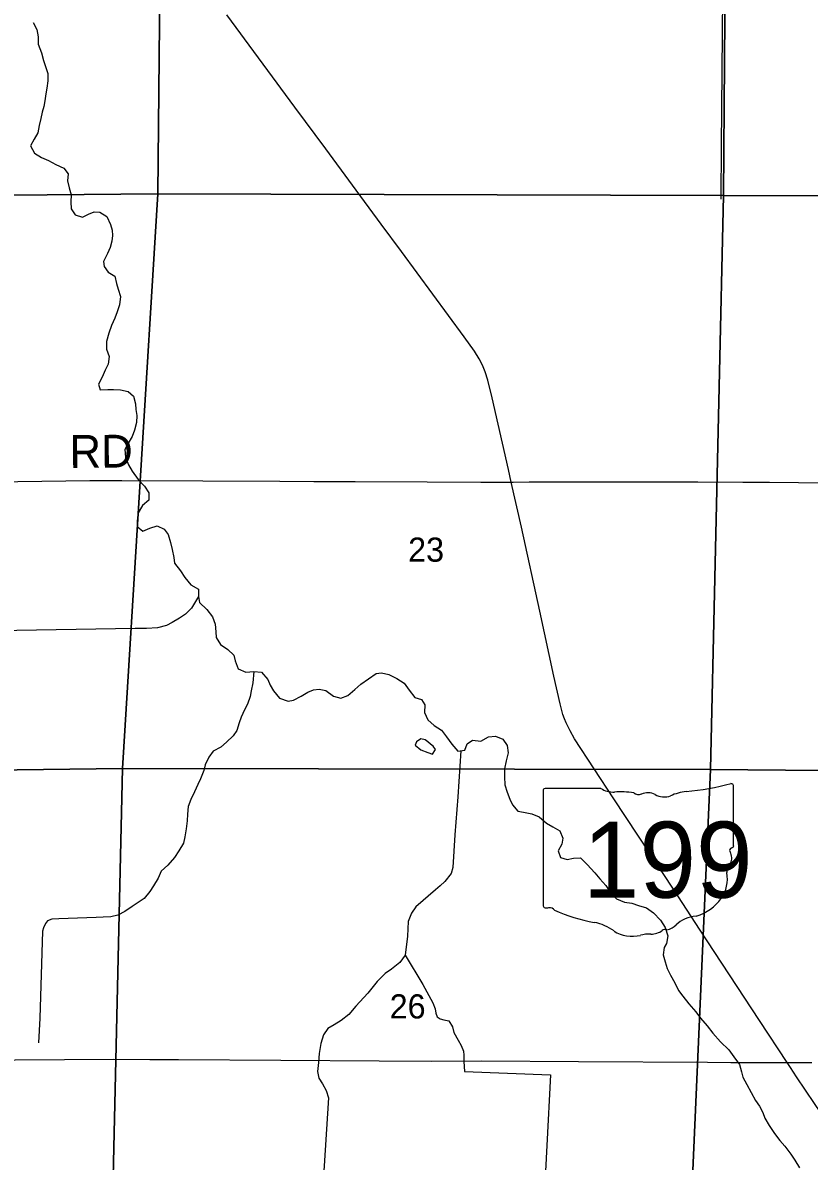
# Model space of a CAD drawing. Extents: x 1443599 to 1910620, y 1028088 to 1361369.
# Drawn here: x 1703544 to 1710740, y 1161960 to 1172379 of the extents above; entities that cross this region are included whole.
import ezdxf

# ---------------------------------------------------------------- set-up
doc = ezdxf.new("R2010")
doc.units = 0
for name, color, linetype in [('GM_X_County_Road', 7, 'Continuous'), ('GM_X_Major_River', 7, 'Continuous'), ('GM_X_Minor_Lake', 7, 'Continuous'), ('GM_X_Minor_River', 7, 'Continuous'), ('GM_X_Section', 7, 'Continuous'), ('GM_X_Section_Text', 7, 'Continuous'), ('GM_X_State_Location', 7, 'Continuous'), ('GM_X_State_Route', 7, 'Continuous'), ('GM_X_State_Shield', 7, 'Continuous'), ('GM_X_Township_Road', 7, 'Continuous'), ('GM_X_Township_Road_Text', 7, 'Continuous')]:
    doc.layers.add(name, color=color, linetype=linetype)

msp = doc.modelspace()

# ---------------------------------------------------------------- linework, layer by layer
at = {"layer": 'GM_X_County_Road'}
msp.add_lwpolyline([(1703062, 1162883), (1703475, 1162887), (1704377, 1162895), (1704706, 1162893), (1704968, 1162893), (1705904, 1162885), (1706806, 1162880), (1707282, 1162877), (1707742, 1162878), (1708628, 1162873), (1709810, 1162866), (1710023, 1162863), (1710538, 1162863)], dxfattribs=at)
at = {"layer": 'GM_X_Major_River'}
for points in [[(1703638, 1172382), (1703672, 1172317), (1703683, 1172249), (1703683, 1172183), (1703714, 1172104), (1703734, 1172035), (1703755, 1171971), (1703774, 1171914), (1703774, 1171848), (1703765, 1171782), (1703754, 1171730), (1703744, 1171664), (1703735, 1171612), (1703722, 1171560), (1703709, 1171503), (1703695, 1171439), (1703682, 1171373), (1703649, 1171313), (1703613, 1171254), (1703650, 1171185), (1703715, 1171146), (1703778, 1171118), (1703846, 1171081), (1703919, 1171047), (1703958, 1170996), (1703954, 1170934), (1703967, 1170868), (1703986, 1170805), (1703982, 1170741), (1703987, 1170677), (1704024, 1170620), (1704089, 1170600), (1704144, 1170627), (1704196, 1170650), (1704248, 1170645), (1704313, 1170605), (1704346, 1170534), (1704361, 1170482), (1704366, 1170432), (1704360, 1170380), (1704343, 1170322), (1704318, 1170267), (1704282, 1170193), (1704287, 1170148), (1704324, 1170098), (1704385, 1170059), (1704402, 1169994), (1704417, 1169942), (1704437, 1169875), (1704430, 1169797), (1704408, 1169733), (1704385, 1169676), (1704354, 1169608), (1704330, 1169537), (1704310, 1169461), (1704309, 1169391), (1704335, 1169324), (1704324, 1169256), (1704297, 1169201), (1704269, 1169135), (1704236, 1169072), (1704253, 1169021)], [(1704253, 1169021), (1704321, 1169022), (1704373, 1169023), (1704437, 1169021), (1704509, 1169006), (1704557, 1168961), (1704576, 1168892), (1704577, 1168840), (1704586, 1168785), (1704584, 1168721), (1704565, 1168650), (1704544, 1168594), (1704506, 1168527), (1704479, 1168473), (1704485, 1168405), (1704512, 1168334), (1704545, 1168277), (1704599, 1168200), (1704658, 1168137), (1704697, 1168078), (1704697, 1168011), (1704638, 1167961), (1704600, 1167893), (1704591, 1167821), (1704590, 1167769), (1704643, 1167728), (1704707, 1167755), (1704774, 1167775), (1704837, 1167746), (1704874, 1167695), (1704895, 1167624), (1704911, 1167558), (1704926, 1167485), (1704933, 1167434), (1704987, 1167364), (1705028, 1167303), (1705082, 1167235), (1705151, 1167196), (1705152, 1167130), (1705162, 1167073), (1705227, 1167010), (1705280, 1166944), (1705304, 1166876), (1705309, 1166804), (1705312, 1166753), (1705354, 1166688), (1705419, 1166643), (1705476, 1166591), (1705487, 1166539), (1705515, 1166468), (1705585, 1166435), (1705657, 1166441), (1705729, 1166436), (1705785, 1166368), (1705806, 1166318), (1705837, 1166265), (1705892, 1166197), (1705971, 1166170), (1706021, 1166181), (1706090, 1166215), (1706151, 1166252), (1706203, 1166273), (1706257, 1166280), (1706317, 1166268), (1706386, 1166217), (1706454, 1166197), (1706518, 1166224), (1706583, 1166278), (1706636, 1166327), (1706707, 1166374), (1706777, 1166424), (1706827, 1166429), (1706894, 1166414), (1706968, 1166378), (1707033, 1166337), (1707079, 1166270), (1707132, 1166204), (1707191, 1166187), (1707224, 1166136), (1707219, 1166068), (1707249, 1165999), (1707308, 1165948), (1707375, 1165906), (1707422, 1165845), (1707470, 1165778), (1707525, 1165713), (1707590, 1165721), (1707609, 1165779), (1707659, 1165813), (1707735, 1165804), (1707806, 1165845), (1707868, 1165851), (1707937, 1165822), (1707976, 1165765), (1707985, 1165698), (1707967, 1165625), (1707952, 1165553), (1707952, 1165479), (1707954, 1165405), (1707977, 1165338), (1708002, 1165275)], [(1708002, 1165275), (1708024, 1165221), (1708075, 1165165), (1708127, 1165154), (1708201, 1165141), (1708270, 1165111), (1708337, 1165053), (1708394, 1165022), (1708457, 1164983), (1708486, 1164918), (1708475, 1164862), (1708443, 1164801), (1708464, 1164740), (1708524, 1164723), (1708582, 1164735), (1708646, 1164738), (1708709, 1164676), (1708777, 1164601), (1708824, 1164546), (1708880, 1164484), (1708925, 1164417), (1708976, 1164362), (1709049, 1164332), (1709117, 1164321), (1709178, 1164301), (1709252, 1164278), (1709315, 1164234), (1709379, 1164167), (1709423, 1164099), (1709446, 1164023), (1709433, 1163953), (1709412, 1163915), (1709405, 1163850), (1709421, 1163785), (1709440, 1163724), (1709472, 1163662), (1709509, 1163593), (1709545, 1163522), (1709584, 1163471), (1709639, 1163401), (1709703, 1163328), (1709746, 1163271), (1709806, 1163201), (1709859, 1163132), (1709927, 1163052), (1710004, 1162981), (1710050, 1162915), (1710101, 1162846), (1710121, 1162780), (1710134, 1162729), (1710169, 1162664), (1710209, 1162589), (1710248, 1162516), (1710286, 1162463), (1710315, 1162407), (1710334, 1162354), (1710373, 1162287), (1710423, 1162214), (1710470, 1162149), (1710518, 1162098), (1710571, 1162024), (1710608, 1161969), (1710652, 1161900)]]:
    msp.add_lwpolyline(points, dxfattribs=at)
at = {"layer": 'GM_X_Minor_Lake'}
msp.add_line((1707276, 1165778), (1707249, 1165799), dxfattribs=at)
msp.add_lwpolyline([(1707249, 1165799), (1707225, 1165817), (1707186, 1165826), (1707147, 1165799), (1707134, 1165767), (1707185, 1165724), (1707249, 1165701), (1707294, 1165686), (1707319, 1165727), (1707298, 1165760), (1707276, 1165778)], dxfattribs=at)
at = {"layer": 'GM_X_Minor_River'}
for points in [[(1711838, 1184040), (1710141, 1184035), (1710125, 1182564), (1710111, 1181354), (1710042, 1180036), (1710021, 1178680), (1710007, 1177183), (1709984, 1175888), (1709964, 1174139), (1709948, 1172626), (1709934, 1171247), (1709931, 1170764)], [(1705152, 1167130), (1705087, 1167023), (1705034, 1166968), (1704977, 1166929), (1704911, 1166890), (1704860, 1166863), (1704775, 1166841), (1704675, 1166835), (1704573, 1166836), (1703305, 1166814), (1703251, 1166807), (1703222, 1166787), (1703204, 1166760), (1703191, 1166712), (1703149, 1166280), (1703115, 1165724), (1703091, 1165189)], [(1705657, 1166441), (1705649, 1166339), (1705635, 1166265), (1705624, 1166213), (1705600, 1166142), (1705573, 1166090), (1705542, 1166025), (1705523, 1165973), (1705501, 1165903), (1705468, 1165852), (1705409, 1165795), (1705356, 1165750), (1705285, 1165714), (1705246, 1165659), (1705212, 1165587), (1705201, 1165535), (1705171, 1165460), (1705146, 1165408), (1705115, 1165341), (1705081, 1165271), (1705058, 1165206), (1705050, 1165136), (1705049, 1165076), (1705039, 1165002), (1705026, 1164928), (1705015, 1164872), (1704973, 1164801), (1704932, 1164740), (1704870, 1164669), (1704809, 1164614), (1704782, 1164551), (1704740, 1164481), (1704705, 1164428), (1704654, 1164365), (1704599, 1164328), (1704546, 1164293), (1704477, 1164247), (1704412, 1164212), (1704350, 1164197), (1704280, 1164193), (1704214, 1164190)], [(1707553, 1165716), (1707524, 1165294), (1707498, 1164946), (1707478, 1164648), (1707463, 1164594), (1707405, 1164519), (1707364, 1164482), (1707321, 1164443), (1707140, 1164288), (1707101, 1164231), (1707071, 1164153), (1707064, 1164019), (1707044, 1163845), (1707204, 1163577), (1707295, 1163409), (1707316, 1163355), (1707323, 1163314), (1707336, 1163282), (1707362, 1163263), (1707397, 1163255), (1707441, 1163246), (1707476, 1163189), (1707489, 1163140), (1707527, 1163067), (1707554, 1163021), (1707577, 1162968), (1707580, 1162932), (1707581, 1162872), (1707585, 1162781), (1708373, 1162752), (1708306, 1161457)], [(1704214, 1164190), (1703875, 1164180), (1703809, 1164177), (1703771, 1164162), (1703752, 1164136), (1703734, 1164095), (1703723, 1164065), (1703700, 1163270), (1703687, 1163044)], [(1707044, 1163845), (1706995, 1163780), (1706918, 1163718), (1706859, 1163679), (1706787, 1163605), (1706701, 1163500), (1706590, 1163381), (1706528, 1163304), (1706457, 1163247), (1706392, 1163209), (1706334, 1163174), (1706296, 1163116), (1706271, 1163039), (1706257, 1162947), (1706249, 1162865), (1706241, 1162783), (1706252, 1162721), (1706287, 1162668), (1706321, 1162607), (1706342, 1162540), (1706291, 1161774), (1706249, 1161040), (1706191, 1160215)]]:
    msp.add_lwpolyline(points, dxfattribs=at)
at = {"layer": 'GM_X_Section'}
for points in [[(1699518, 1176128), (1704832, 1176122), (1704779, 1170814), (1699380, 1170764)], [(1704832, 1176122), (1709995, 1176094), (1709955, 1170799), (1704779, 1170814)], [(1709995, 1176094), (1715205, 1176115), (1715094, 1170835), (1715094, 1170796), (1709955, 1170799)], [(1699380, 1170764), (1704779, 1170814), (1704456, 1165556), (1699158, 1165488)], [(1704779, 1170814), (1709955, 1170799), (1709838, 1165544), (1704456, 1165556)], [(1709955, 1170799), (1715094, 1170796), (1714984, 1165529), (1714983, 1165501), (1709838, 1165544)], [(1699158, 1165488), (1704456, 1165556), (1704335, 1160217), (1699017, 1160208)], [(1704456, 1165556), (1709838, 1165544), (1709601, 1160216), (1704335, 1160217)], [(1709838, 1165544), (1714983, 1165501), (1714873, 1160240), (1714873, 1160220), (1709601, 1160216)]]:
    msp.add_lwpolyline(points, close=True, dxfattribs=at)
at = {"layer": 'GM_X_State_Route'}
for points in [[(1710538, 1162863), (1710285, 1163247), (1709735, 1164083), (1709503, 1164441), (1708953, 1165277), (1708593, 1165827), (1708552, 1165898), (1708516, 1165972), (1708501, 1166009), (1708487, 1166049), (1708461, 1166145), (1708404, 1166401), (1708275, 1166994), (1708106, 1167764), (1708013, 1168176), (1707987, 1168292), (1707839, 1168948), (1707799, 1169107), (1707775, 1169185), (1707750, 1169246), (1707721, 1169304), (1707678, 1169374), (1707582, 1169506), (1707008, 1170286), (1706822, 1170536), (1706560, 1170893), (1706317, 1171224), (1706034, 1171606), (1705410, 1172451)], [(1711835, 1160925), (1711730, 1161090), (1711528, 1161388), (1711336, 1161674), (1711145, 1161960), (1711054, 1162096), (1710898, 1162327), (1710789, 1162490), (1710623, 1162734), (1710569, 1162817), (1710538, 1162863)]]:
    msp.add_lwpolyline(points, dxfattribs=at)
at = {"layer": 'GM_X_State_Shield'}
for p, q in [((1708306, 1165354), (1708306, 1164297)), ((1708833, 1165372), (1708324, 1165372)), ((1710047, 1164845), (1710047, 1165398)), ((1710046, 1164846), (1710047, 1164845))]:
    msp.add_line(p, q, dxfattribs=at)
for centre, major_axis, start_param, end_param in [((1708326, 1165356), (20.2, 0), 1.712693, 3.28349), ((1708955, 1165495), (196, 0), 4.042523, 4.731795), ((1709019, 1164779), (702, 0), 1.404758, 1.657858), ((1709179, 1165362), (56.4, 0), 3.836095, 5.185415), ((1709262, 1165239), (117, 0), 0.950623, 2.079405), ((1709662, 1165049), (371, 0), 1.699011, 2.107814), ((1709427, 1166813), (1845, 0), 4.814394, 5.042369), ((1710027, 1165401), (19.4, 0), 6.141152, 7.989035), ((1709413, 1165407), (141, 0), 4.081561, 5.145723), ((1710042, 1164805), (30, 0), 1.883978, 3.671073), ((1710026, 1164843), (20.7, 0), 5.05454, 6.418171), ((1709851, 1164735), (180, 0), 5.934695, 6.695948), ((1709530, 1164544), (462, 0), 5.101752, 6.440018), ((1710116, 1164614), (131, 0), 2.387724, 3.262537), ((1708327, 1164295), (20.3, 0), 3.00124, 4.508301), ((1708330, 1164403), (155, 0), 4.665946, 4.897461), ((1708361, 1164236), (56, 0), 0.519207, 1.627899), ((1709068, 1165186), (1333, 0), 4.195997, 4.488961), ((1709725, 1164001), (253, 0), 1.647645, 2.488434), ((1708671, 1163823), (417, 0), 0.823519, 1.323587), ((1709294, 1164152), (141, 0), 4.691044, 5.507374), ((1709421, 1164050), (39.7, 0), 1.147584, 2.315152), ((1709404, 1164195), (149, 0), 4.937069, 5.64225), ((1709122, 1164231), (265, 0), 4.026481, 4.996735), ((1709274, 1163866), (217, 0), 1.495662, 1.94098)]:
    msp.add_ellipse(centre, major_axis=major_axis, ratio=0.8, start_param=start_param, end_param=end_param, dxfattribs=at)
at = {"layer": 'GM_X_Township_Road'}
for points in [[(1699272, 1168125), (1699312, 1168126), (1699870, 1168130), (1700264, 1168135), (1701299, 1168150), (1703056, 1168174), (1704156, 1168189), (1704451, 1168191), (1705190, 1168187), (1705896, 1168183), (1706208, 1168181), (1706586, 1168182), (1707243, 1168177), (1707735, 1168175), (1708013, 1168176)], [(1708013, 1168176), (1708031, 1168176), (1708179, 1168179), (1708277, 1168178), (1708687, 1168179), (1709722, 1168177), (1710132, 1168176), (1710378, 1168175), (1710641, 1168172), (1711199, 1168169), (1711230, 1168169)], [(1710538, 1162863), (1710764, 1162864)]]:
    msp.add_lwpolyline(points, dxfattribs=at)

# ---------------------------------------------------------------- texts
at = {"layer": 'GM_X_Section_Text'}
for s, p in [('23', (1707070, 1167447)), ('26', (1706901, 1163267))]:
    msp.add_text(s, height=221, rotation=0, dxfattribs=at).set_placement(p)
at = {"layer": 'GM_X_State_Location'}
for s in ['s', 'r']:
    msp.add_text(s, height=1, dxfattribs=at).set_placement((1709157, 1164755))
msp.add_text('199', height=1, rotation=0, dxfattribs=at).set_placement((1708804, 1164683))
at = {"layer": 'GM_X_State_Shield'}
msp.add_text('199', height=696.1, dxfattribs=at).set_placement((1708669, 1164372))
at = {"layer": 'GM_X_Township_Road_Text'}
msp.add_text('RD', height=300, rotation=0.4938, dxfattribs=at).set_placement((1703972, 1168305))

doc.saveas('drawing.dxf')
